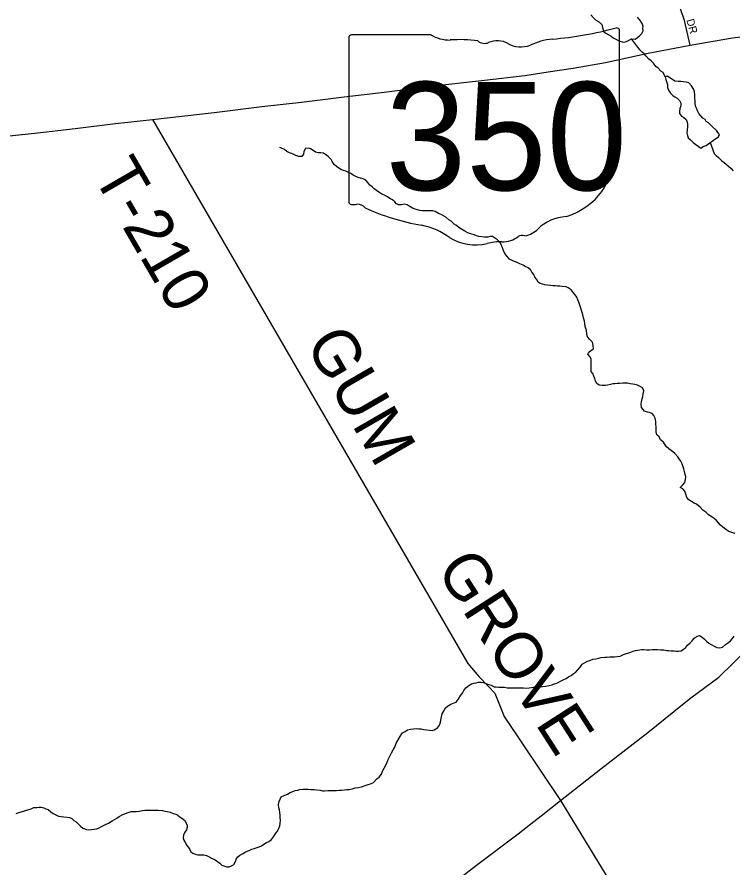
# Model space of a CAD drawing. Extents: x 0 to 1064, y 0 to 440.
# Drawn here: x 387.7 to 401.65, y 189.36 to 205.94 of the extents above; entities that cross this region are included whole.
import ezdxf

# ---------------------------------------------------------------- set-up
doc = ezdxf.new("R2010")
doc.units = 0
for name, color, linetype in [('GM_X_Minor_Lake', 7, 'Continuous'), ('GM_X_Minor_River', 7, 'Continuous'), ('GM_X_State_Location', 7, 'Continuous'), ('GM_X_State_Route', 7, 'Continuous'), ('GM_X_State_Shield', 7, 'Continuous'), ('GM_X_Township_Road', 7, 'Continuous'), ('GM_X_Township_Road_Text', 7, 'Continuous'), ('GM_X_Township_Subdivision', 7, 'Continuous'), ('GM_X_Township_Subdivision_Text', 7, 'Continuous'), ('GM_X_US_Route', 7, 'Continuous')]:
    doc.layers.add(name, color=color, linetype=linetype)

msp = doc.modelspace()

# ---------------------------------------------------------------- linework, layer by layer
at = {"layer": 'GM_X_Minor_Lake'}
for points in [[(398.886, 205.977), (398.934, 205.922), (398.976, 205.884), (399.03, 205.847), (399.096, 205.791), (399.112, 205.73), (399.124, 205.687), (399.135, 205.644), (399.177, 205.619), (399.237, 205.587), (399.279, 205.562), (399.321, 205.531), (399.382, 205.5), (399.43, 205.474), (399.472, 205.461), (399.515, 205.448), (399.558, 205.454), (399.607, 205.471), (399.675, 205.512), (399.748, 205.505)], [(399.748, 205.505), (399.791, 205.535), (399.835, 205.576), (399.878, 205.612), (399.904, 205.666), (399.899, 205.709), (399.9, 205.752), (399.883, 205.807), (399.859, 205.85), (399.85, 205.862)], [(399.85, 205.862), (399.794, 205.936)], [(401.336, 203.715), (401.235, 203.816), (401.175, 203.872), (401.133, 203.897), (401.11, 203.94), (401.067, 203.965), (401.026, 204.009), (400.99, 204.052), (400.961, 204.107), (400.944, 204.156), (400.926, 204.199), (400.915, 204.254), (400.916, 204.297), (400.912, 204.358), (400.907, 204.419), (400.902, 204.479), (400.891, 204.522), (400.844, 204.596), (400.79, 204.652), (400.742, 204.665), (400.681, 204.672), (400.638, 204.679), (400.583, 204.68), (400.522, 204.687), (400.474, 204.719), (400.42, 204.75), (400.372, 204.781), (400.329, 204.77), (400.346, 204.715), (400.363, 204.66), (400.375, 204.617), (400.379, 204.562), (400.396, 204.507), (400.438, 204.451), (400.48, 204.408), (400.522, 204.377), (400.564, 204.352), (400.612, 204.308), (400.635, 204.253), (400.634, 204.204), (400.62, 204.15), (400.613, 204.095), (400.612, 204.053), (400.647, 204.003), (400.696, 203.978), (400.743, 203.935), (400.761, 203.886), (400.766, 203.843), (400.765, 203.794), (400.763, 203.739), (400.756, 203.679), (400.767, 203.624), (400.778, 203.581), (400.826, 203.543), (400.88, 203.488), (401.024, 203.382)], [(401.228, 203.5), (401.271, 203.535), (401.321, 203.565), (401.37, 203.6), (401.39, 203.643), (401.36, 203.686), (401.336, 203.715)], [(401.024, 203.382), (401.073, 203.411), (401.129, 203.434), (401.228, 203.5)]]:
    msp.add_lwpolyline(points, dxfattribs=at)
at = {"layer": 'GM_X_Minor_River'}
for points in [[(400.329, 204.77), (400.294, 204.856), (400.246, 204.881), (400.193, 204.937), (400.151, 204.974), (400.103, 205.036), (400.056, 205.079), (400.014, 205.117), (399.96, 205.172), (399.924, 205.216), (399.883, 205.253), (399.841, 205.296), (399.805, 205.34), (399.776, 205.383), (399.675, 205.512)], [(393.927, 203.019), (393.879, 203.062), (393.844, 203.118), (393.82, 203.161), (393.767, 203.216), (393.713, 203.254), (393.671, 203.279), (393.622, 203.286), (393.567, 203.287), (393.519, 203.3), (393.471, 203.331), (393.423, 203.369), (393.38, 203.382), (393.325, 203.371), (393.293, 203.316), (393.286, 203.262), (393.248, 203.214), (393.193, 203.215), (393.133, 203.234), (393.066, 203.266), (393.012, 203.291), (392.958, 203.316), (392.916, 203.354), (392.867, 203.373), (392.825, 203.392)], [(401.209, 203.49), (401.284, 203.273), (401.325, 203.236), (401.373, 203.199), (401.439, 203.131), (401.481, 203.099), (401.523, 203.068), (401.565, 203.025), (401.619, 202.981), (401.66, 202.938)], [(398.627, 200.419), (398.61, 200.474), (398.58, 200.517), (398.544, 200.56), (398.497, 200.616), (398.443, 200.653), (398.4, 200.672), (398.327, 200.68), (398.279, 200.687), (398.236, 200.688), (398.194, 200.694), (398.145, 200.695), (398.096, 200.702), (398.041, 200.709), (397.987, 200.716), (397.944, 200.729), (397.896, 200.742), (397.854, 200.768), (397.824, 200.823), (397.795, 200.866), (397.772, 200.915), (397.736, 200.958), (397.712, 201.001), (397.659, 201.045), (397.604, 201.07), (397.562, 201.096), (397.502, 201.121), (397.435, 201.153), (397.393, 201.172), (397.351, 201.191), (397.296, 201.216), (397.255, 201.265), (397.207, 201.327), (397.178, 201.383), (397.161, 201.438), (397.144, 201.487), (397.115, 201.536), (397.067, 201.592), (397.007, 201.629), (396.965, 201.654), (396.922, 201.655), (396.873, 201.644), (396.812, 201.645), (396.757, 201.652), (396.703, 201.659), (396.654, 201.672), (396.612, 201.691), (396.563, 201.704), (396.521, 201.717), (396.472, 201.736), (396.43, 201.761), (396.364, 201.799), (396.31, 201.831), (396.268, 201.868), (396.22, 201.899), (396.16, 201.955), (396.118, 201.98), (396.058, 202.036), (395.968, 202.086), (395.913, 202.106), (395.847, 202.143), (395.805, 202.156), (395.756, 202.157), (395.707, 202.158), (395.665, 202.159), (395.604, 202.16), (395.549, 202.161), (395.506, 202.174), (395.458, 202.187), (395.41, 202.212), (395.343, 202.25), (395.301, 202.275), (395.247, 202.288), (395.191, 202.277), (395.136, 202.272), (395.094, 202.291), (395.065, 202.334), (395.017, 202.372), (394.968, 202.397), (394.92, 202.428), (394.86, 202.46), (394.812, 202.485), (394.77, 202.51), (394.704, 202.554), (394.662, 202.585), (394.62, 202.622), (394.578, 202.66), (394.536, 202.709), (394.501, 202.753), (394.446, 202.778), (394.392, 202.791), (394.349, 202.81), (394.301, 202.829), (394.253, 202.854), (394.205, 202.886), (394.15, 202.911), (394.108, 202.93), (394.066, 202.943), (394.023, 202.956), (393.969, 202.987), (393.927, 203.019)], [(401.126, 196.282), (401.066, 196.32), (401.012, 196.382), (400.94, 196.438), (400.898, 196.457), (400.844, 196.488), (400.79, 196.52), (400.754, 196.569), (400.737, 196.636), (400.714, 196.692), (400.679, 196.735), (400.624, 196.766), (400.668, 196.808), (400.712, 196.862), (400.731, 196.917), (400.733, 196.971), (400.721, 197.014), (400.711, 197.075), (400.693, 197.124), (400.682, 197.167), (400.665, 197.222), (400.636, 197.277), (400.606, 197.321), (400.577, 197.364), (400.517, 197.426), (400.451, 197.482), (400.403, 197.519), (400.349, 197.563), (400.297, 197.649), (400.243, 197.693), (400.213, 197.748), (400.172, 197.791), (400.155, 197.846), (400.156, 197.889), (400.157, 197.95), (400.152, 197.992), (400.147, 198.047), (400.136, 198.114), (400.113, 198.164), (400.077, 198.207), (400.029, 198.226), (399.986, 198.233), (399.932, 198.252), (399.872, 198.32), (399.862, 198.393), (399.869, 198.436), (399.882, 198.49), (399.896, 198.539), (399.903, 198.587), (399.916, 198.648), (399.893, 198.703), (399.845, 198.735), (399.791, 198.76), (399.742, 198.773), (399.7, 198.78), (399.651, 198.787), (399.596, 198.794), (399.548, 198.795), (399.505, 198.796), (399.444, 198.791), (399.395, 198.792), (399.352, 198.786), (399.309, 198.781), (399.267, 198.77), (399.211, 198.758), (399.169, 198.753), (399.101, 198.754), (399.047, 198.761), (398.999, 198.793), (398.975, 198.836), (398.964, 198.891), (398.941, 198.934), (398.924, 198.983), (398.888, 199.026), (398.889, 199.069), (398.89, 199.123), (398.891, 199.178), (398.892, 199.221), (398.887, 199.263), (398.87, 199.312), (398.822, 199.362), (398.842, 199.404), (398.885, 199.434), (398.935, 199.469), (398.93, 199.53), (398.913, 199.598), (398.865, 199.647), (398.818, 199.703), (398.807, 199.758), (398.796, 199.825), (398.773, 199.899), (398.763, 199.96), (398.758, 200.008), (398.741, 200.07), (398.73, 200.131), (398.713, 200.174), (398.701, 200.216), (398.69, 200.259), (398.667, 200.32), (398.65, 200.376), (398.627, 200.419)], [(401.696, 195.864), (401.629, 195.884), (401.575, 195.903), (401.533, 195.928), (401.455, 195.99), (401.413, 196.028), (401.371, 196.071), (401.33, 196.12), (401.288, 196.158), (401.228, 196.195), (401.173, 196.227), (401.126, 196.282)], [(399.195, 193.457), (399.256, 193.462), (399.299, 193.461), (399.342, 193.46), (399.397, 193.465), (399.452, 193.477), (399.52, 193.506), (399.581, 193.529), (399.643, 193.546), (399.71, 193.569), (399.753, 193.587), (399.796, 193.592), (399.876, 193.603), (399.918, 193.602), (399.973, 193.601), (400.028, 193.6), (400.077, 193.605), (400.132, 193.604), (400.181, 193.603), (400.242, 193.596), (400.303, 193.595), (400.357, 193.588), (400.4, 193.587), (400.449, 193.58), (400.504, 193.579), (400.546, 193.572), (400.589, 193.571), (400.644, 193.577), (400.687, 193.612), (400.731, 193.636), (400.768, 193.69), (400.818, 193.732), (400.856, 193.774), (400.9, 193.827), (400.955, 193.863), (400.998, 193.88), (401.052, 193.843), (401.094, 193.812), (401.136, 193.768), (401.184, 193.725), (401.226, 193.7), (401.298, 193.662), (401.341, 193.643), (401.395, 193.636), (401.451, 193.647), (401.507, 193.701), (401.563, 193.742), (401.606, 193.772), (401.644, 193.82), (401.675, 193.862)], [(394.484, 190.95), (394.546, 190.974), (394.589, 190.985), (394.65, 191.014), (394.713, 191.08), (394.756, 191.116), (394.801, 191.176), (394.826, 191.23), (394.858, 191.29), (394.883, 191.339), (394.915, 191.405), (394.935, 191.459), (394.961, 191.514), (394.999, 191.592), (395.031, 191.646), (395.062, 191.701), (395.089, 191.779), (395.127, 191.846), (395.177, 191.918), (395.215, 191.978), (395.265, 192.007), (395.308, 192.037), (395.369, 192.054), (395.43, 192.059), (395.485, 192.064), (395.534, 192.057), (395.577, 192.056), (395.631, 192.043), (395.686, 192.036), (395.741, 192.029), (395.79, 192.028), (395.833, 192.04), (395.894, 192.075), (395.932, 192.129), (395.952, 192.19), (395.966, 192.262), (395.986, 192.347), (396.018, 192.401), (396.043, 192.462), (396.093, 192.497), (396.155, 192.539), (396.217, 192.562), (396.26, 192.58), (396.297, 192.628), (396.329, 192.688), (396.379, 192.754), (396.411, 192.802), (396.449, 192.856), (396.505, 192.904), (396.56, 192.933), (396.604, 192.951), (396.646, 192.956), (396.695, 192.967), (396.744, 192.966), (396.793, 192.959), (396.835, 192.94), (396.896, 192.921), (396.938, 192.908), (396.998, 192.876), (397.041, 192.876), (397.084, 192.869), (397.139, 192.868), (397.199, 192.867), (397.254, 192.86), (397.309, 192.859), (397.352, 192.858), (397.401, 192.857), (397.462, 192.856), (397.516, 192.855), (397.571, 192.854), (397.62, 192.853), (397.681, 192.858), (397.724, 192.863), (397.767, 192.868), (397.834, 192.873), (397.889, 192.878), (397.944, 192.883), (397.999, 192.888), (398.073, 192.905), (398.128, 192.917), (398.171, 192.934), (398.22, 192.951), (398.294, 192.987), (398.343, 193.01), (398.405, 193.039), (398.448, 193.069), (398.498, 193.098), (398.541, 193.128), (398.585, 193.158), (398.628, 193.206), (398.678, 193.26), (398.716, 193.32), (398.76, 193.343), (398.821, 193.379), (398.864, 193.39), (398.92, 193.413), (398.981, 193.424), (399.042, 193.435), (399.085, 193.447), (399.153, 193.458), (399.195, 193.457)], [(390.581, 190.45), (390.63, 190.443), (390.684, 190.43), (390.745, 190.41), (390.793, 190.391), (390.835, 190.372), (390.883, 190.335), (390.932, 190.303), (390.98, 190.266), (390.997, 190.217), (391.014, 190.174), (391.019, 190.131), (391.006, 190.089), (390.974, 190.041), (390.943, 189.987), (390.941, 189.932), (390.953, 189.889), (390.982, 189.834), (391.005, 189.791), (391.041, 189.747), (391.071, 189.704), (391.088, 189.661), (391.13, 189.636), (391.172, 189.617), (391.227, 189.604), (391.282, 189.603), (391.343, 189.602), (391.391, 189.589), (391.434, 189.57), (391.488, 189.538), (391.56, 189.501), (391.608, 189.469), (391.65, 189.438), (391.692, 189.401), (391.734, 189.388), (391.789, 189.368), (391.838, 189.368), (391.881, 189.385), (391.924, 189.415), (391.956, 189.469), (391.969, 189.517), (392.001, 189.565), (392.044, 189.595), (392.106, 189.63), (392.155, 189.66), (392.223, 189.683), (392.279, 189.713), (392.322, 189.724), (392.364, 189.735), (392.42, 189.759), (392.463, 189.776), (392.513, 189.812), (392.562, 189.841), (392.605, 189.859), (392.661, 189.9), (392.699, 189.954), (392.73, 190.003), (392.768, 190.057), (392.806, 190.117), (392.82, 190.165), (392.827, 190.214), (392.834, 190.275), (392.829, 190.323), (392.83, 190.366), (392.825, 190.427), (392.814, 190.476), (392.803, 190.519), (392.798, 190.58), (392.812, 190.64), (392.831, 190.688), (392.851, 190.731), (392.918, 190.766), (392.974, 190.783), (393.023, 190.819), (393.073, 190.836), (393.122, 190.854), (393.171, 190.865), (393.214, 190.876), (393.275, 190.881), (393.318, 190.88), (393.366, 190.88), (393.433, 190.878), (393.494, 190.877), (393.543, 190.87), (393.61, 190.863), (393.652, 190.85), (393.695, 190.849), (393.756, 190.854), (393.835, 190.853), (393.884, 190.858), (393.927, 190.857), (393.982, 190.862), (394.025, 190.861), (394.08, 190.866), (394.129, 190.872), (394.172, 190.877), (394.233, 190.888), (394.288, 190.905), (394.355, 190.916), (394.411, 190.927), (394.484, 190.95)], [(387.682, 190.406), (387.738, 190.429), (387.805, 190.446), (387.885, 190.469), (387.934, 190.486), (387.977, 190.498), (388.027, 190.521), (388.088, 190.526), (388.131, 190.531), (388.173, 190.53), (388.222, 190.517), (388.264, 190.498), (388.306, 190.485), (388.36, 190.442), (388.402, 190.404), (388.457, 190.379), (388.511, 190.354), (388.56, 190.347), (388.614, 190.34), (388.681, 190.338), (388.724, 190.326), (388.766, 190.307), (388.808, 190.269), (388.856, 190.244), (388.898, 190.201), (388.94, 190.157), (388.981, 190.12), (389.054, 190.094), (389.103, 190.087), (389.152, 190.092), (389.207, 190.104), (389.256, 190.109), (389.299, 190.126), (389.348, 190.156), (389.422, 190.191), (389.484, 190.22), (389.552, 190.262), (389.601, 190.291), (389.645, 190.315), (389.694, 190.35), (389.762, 190.386), (389.818, 190.409), (389.867, 190.426), (389.922, 190.444), (389.965, 190.443), (390.026, 190.448), (390.081, 190.453), (390.148, 190.464), (390.191, 190.475), (390.246, 190.474), (390.301, 190.473), (390.35, 190.472), (390.411, 190.471), (390.453, 190.47), (390.533, 190.463), (390.581, 190.45)]]:
    msp.add_lwpolyline(points, dxfattribs=at)
at = {"layer": 'GM_X_State_Route'}
msp.add_lwpolyline([(387.352, 203.597), (388.05, 203.668), (388.832, 203.764), (389.621, 203.859), (390.343, 203.936), (391.544, 204.076), (392.472, 204.188), (393.243, 204.277), (394.074, 204.378), (394.856, 204.473), (395.766, 204.585), (396.81, 204.707), (397.598, 204.797), (398.054, 204.865), (398.539, 204.939), (399.17, 205.047), (399.998, 205.233), (400.822, 205.39), (401.643, 205.527), (402.132, 205.589)], dxfattribs=at)
at = {"layer": 'GM_X_State_Shield'}
for p, q in [((399.442, 203.995), (399.442, 205.67)), ((394.168, 205.535), (394.168, 202.333)), ((395.765, 205.59), (394.22, 205.59)), ((399.441, 203.995), (399.442, 203.995))]:
    msp.add_line(p, q, dxfattribs=at)
for centre, major_axis, start_param, end_param in [((397.563, 209.956), (5.592, 0), 4.814394, 5.042369), ((399.383, 205.677), (0.0587, 0), 6.141152, 7.989035), ((394.229, 205.542), (0.0611, 0), 1.712693, 3.28349), ((396.132, 205.962), (0.593, 0), 4.042523, 4.731795), ((396.329, 203.793), (2.127, 0), 1.404758, 1.657858), ((398.276, 204.612), (1.125, 0), 1.699011, 2.107814), ((396.812, 205.559), (0.171, 0), 3.836095, 5.185415), ((397.063, 205.189), (0.355, 0), 0.950623, 2.079405), ((397.521, 205.696), (0.428, 0), 4.081561, 5.145723), ((399.428, 203.872), (0.0909, 0), 1.883978, 3.671073), ((399.379, 203.988), (0.0628, 0), 5.05454, 6.418171), ((398.85, 203.66), (0.545, 0), 5.934695, 6.695948), ((399.652, 203.294), (0.397, 0), 2.387724, 3.262537), ((397.876, 203.081), (1.399, 0), 5.101752, 6.440018), ((394.229, 202.326), (0.0616, 0), 3.00124, 4.508301), ((394.239, 202.654), (0.47, 0), 4.665946, 4.897461), ((394.335, 202.149), (0.17, 0), 0.519207, 1.627899), ((396.476, 205.025), (4.038, 0), 4.195997, 4.488961), ((398.466, 201.434), (0.766, 0), 1.647645, 2.488434), ((395.272, 200.895), (1.264, 0), 0.823519, 1.323587), ((397.547, 201.583), (0.12, 0), 1.147584, 2.315152), ((397.496, 202.023), (0.452, 0), 4.937069, 5.64225), ((396.639, 202.133), (0.802, 0), 4.026481, 4.996735), ((397.102, 201.026), (0.659, 0), 1.495662, 1.94098), ((397.16, 201.893), (0.427, 0), 4.691044, 5.507374)]:
    msp.add_ellipse(centre, major_axis=major_axis, ratio=0.8, start_param=start_param, end_param=end_param, dxfattribs=at)
at = {"layer": 'GM_X_Township_Road'}
for points in [[(390.343, 203.936), (396.484, 193.334), (396.698, 193.075), (396.889, 192.883), (397.01, 192.755), (397.196, 192.297), (398.29, 190.659)], [(398.29, 190.659), (399.986, 187.882), (400.188, 187.68), (400.397, 187.543), (401.045, 187.13), (400.58, 186.054), (400.508, 185.669), (400.349, 185.346), (400.076, 185.053), (399.344, 184.581), (399.213, 184.408), (399.28, 184.097), (399.722, 182.784), (400.174, 180.699), (400.357, 179.797), (400.63, 179.482), (401.324, 179.091), (401.404, 179.046)]]:
    msp.add_lwpolyline(points, dxfattribs=at)
at = {"layer": 'GM_X_Township_Subdivision'}
msp.add_lwpolyline([(400.822, 205.39), (400.709, 205.869), (400.623, 206.118), (400.503, 206.314), (400.253, 206.693), (399.743, 207.269), (399.136, 208.061), (398.984, 208.3), (398.799, 208.69), (398.637, 209.059)], dxfattribs=at)
at = {"layer": 'GM_X_US_Route'}
for points in [[(400.763, 192.602), (400.835, 192.66), (401.378, 193.066), (401.665, 193.342), (402.008, 193.684), (402.299, 193.946), (402.736, 194.356), (402.919, 194.542), (403.098, 194.782), (403.503, 195.348), (404.081, 196.148), (404.787, 197.135), (405.463, 198.086), (406.096, 198.977), (406.724, 199.922), (407.307, 200.698), (407.959, 201.637), (408.518, 202.432), (409.04, 203.16), (409.489, 203.798), (410.042, 204.58), (410.46, 205.158), (411.16, 206.133)], [(397.914, 190.363), (398.29, 190.659), (399.076, 191.277), (399.992, 191.989), (400.671, 192.529), (400.763, 192.602)], [(387.433, 182.412), (388.11, 182.92), (388.721, 183.375), (389.337, 183.841), (390.009, 184.362), (391.035, 185.145), (392.097, 185.941), (393.208, 186.772), (394.246, 187.556), (395.058, 188.172), (395.821, 188.758), (396.658, 189.398), (397.464, 190.008), (397.774, 190.253), (397.914, 190.363)]]:
    msp.add_lwpolyline(points, dxfattribs=at)

# ---------------------------------------------------------------- texts
at = {"layer": 'GM_X_State_Location'}
for s in ['s', 'r']:
    msp.add_text(s, height=0.00303, dxfattribs=at).set_placement((396.746, 203.721))
msp.add_text('350', height=0.00303, rotation=0, dxfattribs=at).set_placement((395.676, 203.501))
at = {"layer": 'GM_X_State_Shield'}
msp.add_text('350', height=2.1094, dxfattribs=at).set_placement((394.884, 202.559))
at = {"layer": 'GM_X_Township_Road_Text'}
for s, rotation, p in [('T-210', 300.0947, (389.164, 202.852)), ('GUM', 300.0015, (393.306, 199.569)), ('GROVE', 302.7025, (395.855, 195.174))]:
    msp.add_text(s, height=0.9091, rotation=rotation, dxfattribs=at).set_placement(p)
at = {"layer": 'GM_X_Township_Subdivision_Text'}
msp.add_text('DR', height=0.1515, rotation=285.5291, dxfattribs=at).set_placement((400.743, 205.877))

doc.saveas('drawing.dxf')
